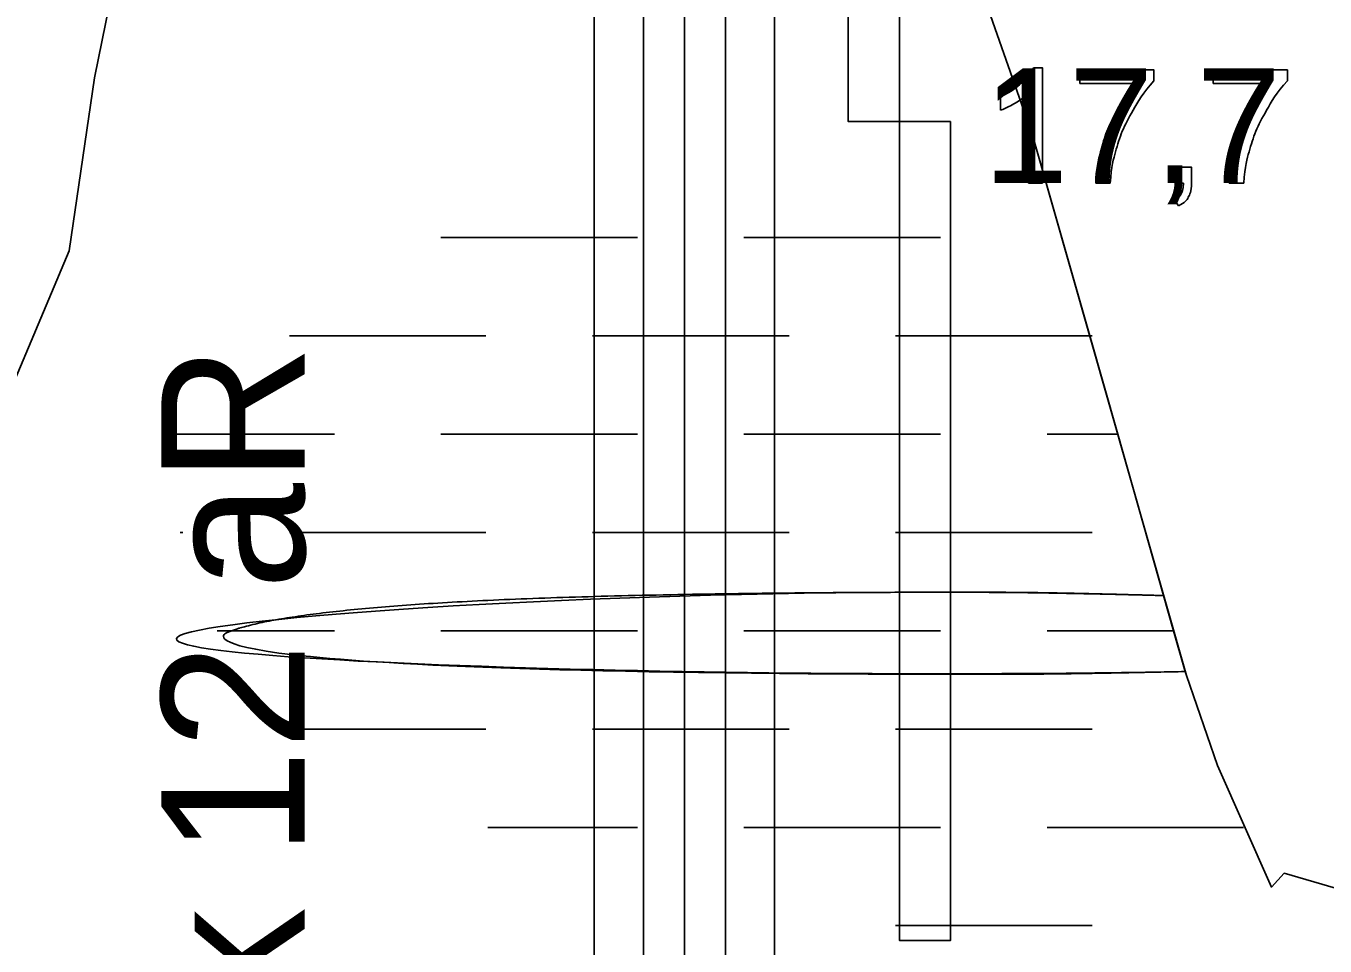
# Model space of a CAD drawing. Extents: x 700746 to 706058, y 6570320 to 6580460.
# Drawn here: x 704133.7 to 704197.1, y 6575826 to 6575870.9 of the extents above; entities that cross this region are included whole.
import ezdxf

# ---------------------------------------------------------------- set-up
doc = ezdxf.new("R2010")
doc.units = 0
for name, color, linetype in [('Default', 7, 'Continuous'), ('GEOLPUNKT', 7, 'Continuous'), ('illumineerimisjooned', 7, 'Continuous'), ('PIIR', 7, 'Continuous'), ('Plokid', 7, 'Continuous'), ('Täide', 7, 'Continuous'), ('VEEKOGU', 7, 'Continuous')]:
    doc.layers.add(name, color=color, linetype=linetype)

msp = doc.modelspace()

# ---------------------------------------------------------------- linework, layer by layer
at = {"layer": 'Default'}
for points in [[(704132.549, 6575852.271), (704135.788, 6575859.966), (704137.04, 6575868.411), (704137.76, 6575872.008), (704139.582, 6575877.526), (704144.49, 6575891.182), (704144.696, 6575896.33), (704145.635, 6575904.181), (704146.184, 6575910.459), (704149.793, 6575940.696)], [(704160.749, 6575917.228), (704161.517, 6575915.479), (704163.126, 6575911), (704165.085, 6575904.521), (704165.671, 6575902.105), (704165.994, 6575901.384), (704166.24, 6575901.854), (704166.625, 6575901.002), (704170.049, 6575901.129), (704170.428, 6575901.354), (704170.9, 6575900.287), (704171.825, 6575896.348), (704172.016, 6575894.529), (704173.341, 6575889.943), (704176.342, 6575882.308), (704178.211, 6575878.849), (704182.85, 6575865.613), (704190.359, 6575839.228), (704191.889, 6575834.825), (704194.517, 6575828.891), (704195.143, 6575829.568), (704199.098, 6575828.425)]]:
    msp.add_lwpolyline(points, dxfattribs=at)
for points, degree in [([(704190.303, 6575839.422), (704185.871, 6575839.325), (704164.54, 6575839.11), (704126.643, 6575840.912), (704159.768, 6575843.229), (704176.342, 6575843.291)], 3), ([(704176.342, 6575843.291), (704180.73, 6575843.307), (704185.119, 6575843.246), (704189.248, 6575843.13)], 2)]:
    msp.add_open_spline(points, degree=degree, dxfattribs=at)
at = {"layer": 'GEOLPUNKT'}
for points in [[(704176.342, 6576043.291), (704176.342, 6575826.291)], [(704182.9, 6575868.9), (704183.342, 6575868.9), (704183.342, 6575863.279)], [(704185.152, 6575868.145), (704185.152, 6575868.806), (704188.776, 6575868.806), (704188.776, 6575868.271)], [(704191.674, 6575868.145), (704191.674, 6575868.806), (704195.298, 6575868.806), (704195.298, 6575868.271)], [(704187.892, 6575868.145), (704185.152, 6575868.145)], [(704194.414, 6575868.145), (704191.674, 6575868.145)], [(704181.281, 6575866.83), (704181.281, 6575867.495)], [(704183.342, 6575863.279), (704182.655, 6575863.279), (704182.655, 6575867.659)], [(704189.826, 6575863.279), (704189.826, 6575864.06), (704190.607, 6575864.06), (704190.607, 6575863.279)], [(704186.642, 6575863.279), (704185.933, 6575863.279)], [(704190.215, 6575863.279), (704189.826, 6575863.279)], [(704193.164, 6575863.279), (704192.455, 6575863.279)], [(704189.971, 6575862.169), (704189.779, 6575862.463)]]:
    msp.add_lwpolyline(points, dxfattribs=at)
for points in [[(704173.842, 6575908.291), (704176.342, 6575908.291), (704176.342, 6575866.291), (704173.842, 6575866.291)], [(704178.842, 6575866.291), (704176.342, 6575866.291), (704176.342, 6575826.291), (704178.842, 6575826.291)]]:
    msp.add_lwpolyline(points, close=True, dxfattribs=at)
for points in [[(704181.281, 6575867.495), (704181.857, 6575867.766), (704182.289, 6575868.152), (704182.72, 6575868.537), (704182.9, 6575868.9)], [(704185.933, 6575863.279), (704185.945, 6575863.939), (704186.193, 6575864.875), (704186.441, 6575865.811), (704186.905, 6575866.68), (704187.369, 6575867.549), (704187.892, 6575868.145)], [(704188.776, 6575868.271), (704188.241, 6575867.702), (704187.717, 6575866.758), (704187.192, 6575865.815), (704186.905, 6575864.818), (704186.699, 6575864.115), (704186.642, 6575863.279)], [(704192.455, 6575863.279), (704192.467, 6575863.939), (704192.715, 6575864.875), (704192.963, 6575865.811), (704193.427, 6575866.68), (704193.891, 6575867.549), (704194.414, 6575868.145)], [(704195.298, 6575868.271), (704194.763, 6575867.702), (704194.238, 6575866.758), (704193.713, 6575865.815), (704193.427, 6575864.818), (704193.221, 6575864.115), (704193.164, 6575863.279)], [(704182.655, 6575867.659), (704182.407, 6575867.422), (704182.004, 6575867.185), (704181.602, 6575866.949), (704181.281, 6575866.83)], [(704189.779, 6575862.463), (704189.997, 6575862.559), (704190.1, 6575862.745), (704190.203, 6575862.93), (704190.215, 6575863.279)], [(704190.607, 6575863.279), (704190.607, 6575862.846), (704190.455, 6575862.58), (704190.302, 6575862.314), (704189.971, 6575862.169)]]:
    msp.add_open_spline(points, degree=3, dxfattribs=at)
at = {"layer": 'illumineerimisjooned'}
for p, q in [((704163.844, 6575785.913), (704163.844, 6575905.322)), ((704167.844, 6575784.845), (704167.844, 6575898.911))]:
    msp.add_line(p, q, dxfattribs=at)
at = {"layer": 'PIIR'}
msp.add_line((704165.844, 6575783.254), (704165.844, 6575900.4), dxfattribs=at)
at = {"layer": 'Plokid'}
for p, q in [((704161.444, 6575788.935), (704161.444, 6575915.772)), ((704170.244, 6575787.369), (704170.244, 6575901.245))]:
    msp.add_line(p, q, dxfattribs=at)
for points in [[(704102.939, 6575847.895), (704104.989, 6575848.827), (704105.15, 6575848.803), (704105.953, 6575849.166), (704109.924, 6575850.786), (704110.453, 6575850.767), (704114.637, 6575850.405), (704117.272, 6575848.566), (704120.718, 6575848.364), (704122.951, 6575848.247), (704125.799, 6575847.127), (704127.816, 6575848.993), (704130.359, 6575850.53), (704132.549, 6575852.271), (704135.788, 6575859.966), (704137.04, 6575868.411), (704137.76, 6575872.008), (704139.582, 6575877.526), (704144.49, 6575891.182), (704144.696, 6575896.33), (704145.635, 6575904.181), (704146.184, 6575910.459), (704149.793, 6575940.696)], [(704170.244, 6575901.245), (704170.428, 6575901.354), (704170.9, 6575900.287), (704171.825, 6575896.348), (704172.016, 6575894.529), (704173.341, 6575889.943), (704176.342, 6575882.308), (704178.211, 6575878.849), (704182.85, 6575865.613), (704190.359, 6575839.228), (704191.889, 6575834.825), (704194.517, 6575828.891), (704195.143, 6575829.568), (704199.098, 6575828.425)]]:
    msp.add_lwpolyline(points, dxfattribs=at)
at = {"layer": 'Täide'}
for p, q in [((704153.954, 6575860.611), (704161.354, 6575860.611)), ((704161.354, 6575860.611), (704163.554, 6575860.611)), ((704168.754, 6575860.611), (704176.154, 6575860.611)), ((704176.154, 6575860.611), (704178.354, 6575860.611)), ((704146.554, 6575855.811), (704156.154, 6575855.811)), ((704161.354, 6575855.811), (704170.954, 6575855.811)), ((704176.154, 6575855.811), (704185.754, 6575855.811)), ((704140.978, 6575851.011), (704146.554, 6575851.011)), ((704146.554, 6575851.011), (704148.754, 6575851.011)), ((704153.954, 6575851.011), (704161.354, 6575851.011)), ((704161.354, 6575851.011), (704163.554, 6575851.011)), ((704168.754, 6575851.011), (704176.154, 6575851.011)), ((704176.154, 6575851.011), (704178.354, 6575851.011)), ((704183.554, 6575851.011), (704187.006, 6575851.011)), ((704141.222, 6575846.211), (704141.354, 6575846.211)), ((704146.554, 6575846.211), (704156.154, 6575846.211)), ((704161.354, 6575846.211), (704170.954, 6575846.211)), ((704176.154, 6575846.211), (704185.754, 6575846.211)), ((704190.303, 6575839.422), (704189.248, 6575843.13)), ((704143.021, 6575841.411), (704146.554, 6575841.411)), ((704146.554, 6575841.411), (704148.754, 6575841.411)), ((704153.954, 6575841.411), (704161.354, 6575841.411)), ((704161.354, 6575841.411), (704163.554, 6575841.411)), ((704168.754, 6575841.411), (704176.154, 6575841.411)), ((704176.154, 6575841.411), (704178.354, 6575841.411)), ((704183.554, 6575841.411), (704189.738, 6575841.411)), ((704146.554, 6575836.611), (704156.154, 6575836.611)), ((704161.354, 6575836.611), (704170.954, 6575836.611)), ((704176.154, 6575836.611), (704185.754, 6575836.611)), ((704156.243, 6575831.811), (704161.354, 6575831.811)), ((704161.354, 6575831.811), (704163.554, 6575831.811)), ((704168.754, 6575831.811), (704176.154, 6575831.811)), ((704176.154, 6575831.811), (704178.354, 6575831.811)), ((704183.554, 6575831.811), (704190.954, 6575831.811)), ((704190.954, 6575831.811), (704193.154, 6575831.811)), ((704176.154, 6575827.011), (704185.754, 6575827.011))]:
    msp.add_line(p, q, dxfattribs=at)
for points in [[(704149.793, 6575940.696), (704146.184, 6575910.459), (704145.635, 6575904.181), (704144.696, 6575896.33), (704144.49, 6575891.182), (704139.582, 6575877.526), (704137.76, 6575872.008), (704137.04, 6575868.411), (704135.788, 6575859.966), (704132.549, 6575852.271)], [(704199.098, 6575828.425), (704195.143, 6575829.568), (704194.517, 6575828.891), (704191.889, 6575834.825), (704190.359, 6575839.228), (704182.85, 6575865.613), (704178.211, 6575878.849), (704176.342, 6575882.308), (704173.341, 6575889.943), (704172.016, 6575894.529), (704171.825, 6575896.348), (704170.9, 6575900.287), (704170.428, 6575901.354), (704170.049, 6575901.129), (704166.625, 6575901.002), (704166.24, 6575901.854), (704165.994, 6575901.384), (704165.671, 6575902.105), (704165.085, 6575904.521), (704163.126, 6575911), (704161.517, 6575915.479), (704160.749, 6575917.228)]]:
    msp.add_lwpolyline(points, dxfattribs=at)
for points, degree in [([(704176.342, 6575843.291), (704161.009, 6575843.234), (704145.68, 6575842.237), (704143.477, 6575841.318)], 2), ([(704177.245, 6575843.293), (704176.944, 6575843.292), (704176.643, 6575843.292), (704176.342, 6575843.291)], 2), ([(704186.901, 6575843.19), (704183.763, 6575843.26), (704180.509, 6575843.297), (704177.245, 6575843.293)], 2), ([(704189.248, 6575843.13), (704188.474, 6575843.152), (704187.691, 6575843.172), (704186.901, 6575843.19)], 2), ([(704143.477, 6575841.318), (704143.299, 6575841.243), (704141.975, 6575840.183), (704159.776, 6575839.337), (704176.342, 6575839.291)], 3), ([(704176.342, 6575839.291), (704181.106, 6575839.277), (704185.871, 6575839.325), (704190.303, 6575839.422)], 2)]:
    msp.add_open_spline(points, degree=degree, dxfattribs=at)
at = {"layer": 'VEEKOGU'}
msp.add_line((704189.738, 6575841.411), (704190.303, 6575839.422), dxfattribs=at)
for points in [[(704095.808, 6575847.331), (704098.405, 6575846.937), (704100.144, 6575846.626), (704101.698, 6575847.331), (704104.989, 6575848.827), (704105.15, 6575848.803), (704105.953, 6575849.166), (704109.924, 6575850.786), (704110.453, 6575850.767), (704114.637, 6575850.405), (704117.272, 6575848.566), (704120.718, 6575848.364), (704122.951, 6575848.247), (704125.799, 6575847.127), (704127.816, 6575848.993), (704130.359, 6575850.53), (704132.549, 6575852.271), (704135.788, 6575859.966), (704137.04, 6575868.411), (704137.76, 6575872.008), (704139.582, 6575877.526), (704144.49, 6575891.182), (704144.653, 6575895.271)], [(704171.938, 6575895.271), (704172.016, 6575894.529), (704173.341, 6575889.943), (704176.342, 6575882.308), (704178.211, 6575878.849), (704182.85, 6575865.613), (704185.64, 6575855.811), (704187.006, 6575851.011), (704189.248, 6575843.13), (704189.738, 6575841.411)], [(704190.303, 6575839.422), (704190.359, 6575839.228), (704191.889, 6575834.825), (704194.517, 6575828.891), (704195.143, 6575829.568), (704199.098, 6575828.425), (704201.183, 6575831.811), (704204.514, 6575837.219), (704205.926, 6575837.926), (704210.834, 6575839.311), (704217.644, 6575840.421), (704220.898, 6575839.045), (704225.282, 6575839.889), (704228.212, 6575839.533), (704231.721, 6575841.428), (704234.839, 6575841.943), (704238.1, 6575845.955)]]:
    msp.add_lwpolyline(points, dxfattribs=at)

# ---------------------------------------------------------------- texts
at = {"layer": 'GEOLPUNKT'}
msp.add_text('17,7', height=5.6, dxfattribs=at).set_placement((704180.431, 6575863.279))
at = {"layer": 'Plokid'}
msp.add_text('Plokk 12 aR', height=7, rotation=90, dxfattribs=at).set_placement((704147.298, 6575804.914))

doc.saveas('drawing.dxf')
